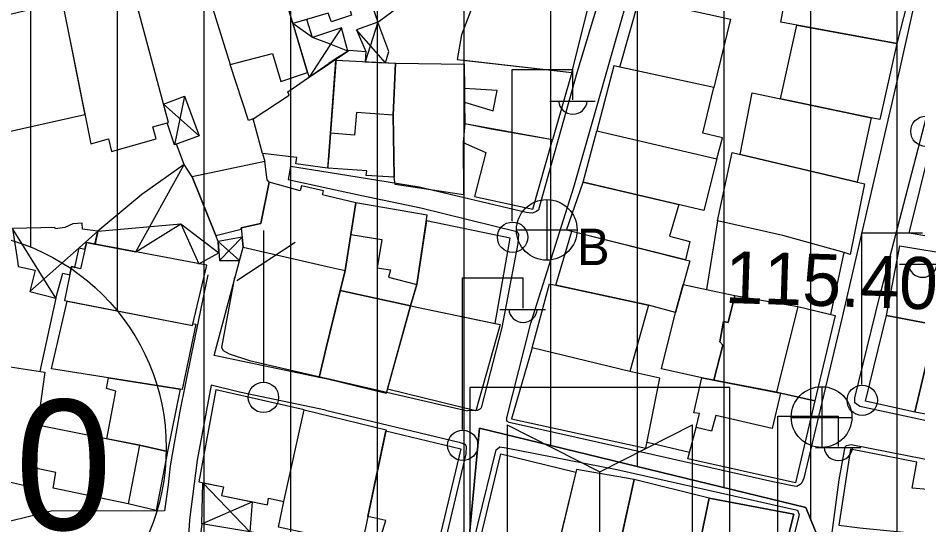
# Model space of a CAD drawing. Extents: x 417997 to 421451, y 4451742 to 4455216.
# Drawn here: x 419650.3 to 419754.1, y 4452874.4 to 4452932.9 of the extents above; entities that cross this region are included whole.
import ezdxf

# ---------------------------------------------------------------- set-up
doc = ezdxf.new("R2010")
doc.units = 0
for name, color, linetype in [('ADA', 7, 'Continuous'), ('B_Mesken', 7, 'Continuous'), ('B_Sundurma', 7, 'Continuous'), ('B_Teras', 7, 'Continuous'), ('LJ_SEMBOL', 7, 'Continuous'), ('PL_KON_MEV_350', 7, 'Continuous'), ('PL_SAY_KULTUR_TESIS', 7, 'Continuous'), ('S_Elektrik_Diregi', 7, 'Continuous'), ('S_Rogar_Kapagi', 7, 'Continuous'), ('S_Rogar_Kapagi_Buski', 7, 'Continuous'), ('S_Telefon_Diregi', 7, 'Continuous'), ('Sinir_Duvar_tek_tarafa_ait', 7, 'Continuous'), ('SM_DAIRE', 7, 'Continuous'), ('SM_TAKS', 7, 'Continuous'), ('TR_ORTAYOGUNKONUT', 7, 'Continuous'), ('Y_Yol_Kotu', 7, 'Continuous'), ('Yol_Sose', 7, 'Continuous')]:
    doc.layers.add(name, color=color, linetype=linetype)

msp = doc.modelspace()

# ---------------------------------------------------------------- linework, layer by layer
at = {"layer": 'ADA'}
for p, q in [((419700.32, 4452851.73), (419703.54, 4452885.61)), ((419700.32, 4452851.73), (419703.54, 4452885.61)), ((419703.54, 4452885.61), (419741.18, 4452876.46)), ((419703.54, 4452885.61), (419741.18, 4452876.46)), ((419741.18, 4452876.46), (419754.09, 4452844.74)), ((419741.18, 4452876.46), (419754.09, 4452844.74))]:
    msp.add_line(p, q, dxfattribs=at)
at = {"layer": 'B_Mesken'}
for points in [[(419691.81, 4452932.47), (419699.59, 4452938.28), (419696.75, 4452945.56), (419688.18, 4452942.9)], [(419686.25, 4452932.98), (419686.05, 4452933.5), (419681.99, 4452932.29), (419679.62, 4452940.31), (419679.57, 4452940.55), (419686.34, 4452942.21), (419686.35, 4452942.21), (419688.25, 4452942.68), (419690.97, 4452934.89), (419688.48, 4452934.18), (419688.75, 4452933.28), (419686.43, 4452932.5), (419686.25, 4452932.97)], [(419738.3, 4452932.47), (419740.01, 4452941.55), (419753.96, 4452938.9), (419751.71, 4452930.01)], [(419671.45, 4452938.24), (419674.76, 4452927.59), (419679.63, 4452928.85), (419680.58, 4452925.61), (419683.66, 4452926.64), (419679.62, 4452940.31)], [(419655.47, 4452934.32), (419658.66, 4452918.43), (419660.72, 4452919), (419661.06, 4452917.52), (419666.2, 4452919), (419665.84, 4452920.37), (419667.64, 4452920.89), (419663.44, 4452936.52)], [(419657.99, 4452921.75), (419648.2, 4452919.58), (419645.95, 4452932.56), (419655.48, 4452934.85), (419655.61, 4452934.36), (419655.47, 4452934.32)], [(419703.01, 4452935.15), (419701.44, 4452931), (419700.96, 4452928.17), (419714.18, 4452926.67), (419716.02, 4452934), (419706.64, 4452934.9)], [(419719.71, 4452927.27), (419721.94, 4452935.17), (419731.1, 4452933.11), (419732.5, 4452932.79), (419730.58, 4452924.92)], [(419738.26, 4452923.61), (419740.15, 4452932.13), (419751.71, 4452930.01), (419749.75, 4452921.23), (419748.74, 4452921.41)], [(419686.08, 4452916.59), (419686.31, 4452919.67), (419686.96, 4452928.09), (419686.98, 4452928.29), (419688.5, 4452929.23), (419690.42, 4452929.06), (419690.33, 4452927.9), (419693.82, 4452927.71), (419693.57, 4452921.74), (419693.66, 4452914.57), (419690.45, 4452914.76), (419690.51, 4452915.32), (419686.07, 4452915.63)], [(419686.07, 4452916.54), (419686, 4452915.63), (419682.31, 4452916.12), (419682.43, 4452916.84), (419678.47, 4452917.32), (419677.39, 4452921.3), (419681.57, 4452924.03), (419681.42, 4452924.42), (419686.19, 4452927.74), (419686.19, 4452927.75), (419686.98, 4452928.29), (419686.08, 4452916.59)], [(419693.82, 4452927.71), (419701.77, 4452927.62), (419701.79, 4452924.81), (419701.8, 4452923.22), (419701.82, 4452920.71), (419701.65, 4452918.58), (419701.67, 4452912.52), (419693.8, 4452913.72), (419693.66, 4452914.57), (419693.57, 4452921.74)], [(419701.8, 4452923.22), (419705.1, 4452922.23), (419705.56, 4452924.56), (419701.79, 4452924.81), (419701.77, 4452928.08), (419714.18, 4452926.67), (419711.97, 4452918.89), (419701.82, 4452920.71)], [(419719.03, 4452927.42), (419717.08, 4452919.91), (419730.92, 4452916.69), (419731.59, 4452919.1), (419729.3, 4452919.66), (419730.58, 4452924.92)], [(419733.61, 4452917.21), (419735.01, 4452924.29), (419748.74, 4452921.41), (419747.13, 4452914)], [(419765.23, 4452921.45), (419762.3, 4452910.86), (419763.12, 4452910.47), (419762.19, 4452906.59), (419753.1, 4452908.12), (419756.95, 4452923.63)], [(419704.89, 4452920.1), (419701.82, 4452920.71), (419701.65, 4452918.58), (419704.25, 4452917.41), (419702.96, 4452912.36), (419709.67, 4452910.89), (419711.97, 4452918.89)], [(419730.92, 4452916.69), (419729.43, 4452910.74), (419715.51, 4452914.01), (419717.08, 4452919.91)], [(419730.98, 4452909.53), (419732.69, 4452917.43), (419747.95, 4452913.81), (419746.29, 4452905.66), (419745.6, 4452905.88), (419738.54, 4452907.84)], [(419679.24, 4452913.98), (419679, 4452914.28), (419678.75, 4452916.39), (419670.37, 4452914.6), (419673.09, 4452907.86), (419676.03, 4452908.59), (419676.01, 4452908.73), (419678.27, 4452909.24)], [(419686.03, 4452912.38), (419685.39, 4452912.53), (419685.53, 4452913.01), (419682.97, 4452913.59), (419682.83, 4452913.01), (419679.24, 4452913.98), (419678.27, 4452909.24), (419676.01, 4452908.73), (419676.23, 4452906.49), (419685.94, 4452904.28), (419685.94, 4452904.28), (419688.02, 4452903.8), (419689.24, 4452911.61), (419686.03, 4452912.38)], [(419713.55, 4452908.48), (419715.51, 4452914.01), (419726.52, 4452911.42), (419725.46, 4452907.77), (419727.79, 4452907.17), (419727.3, 4452905.05)], [(419696.31, 4452902.19), (419697.49, 4452910.18), (419689.24, 4452911.61), (419689.24, 4452911.61), (419688.67, 4452907.95), (419688.02, 4452903.8), (419687.46, 4452901.51), (419695.55, 4452899.72)], [(419705.32, 4452897.7), (419707.05, 4452907.54), (419697.39, 4452909.54), (419696.31, 4452902.19), (419695.55, 4452899.72)], [(419730.98, 4452909.53), (419729.71, 4452901.6), (419732.98, 4452900.91), (419740.26, 4452899.64), (419744.09, 4452898.74), (419745.6, 4452905.88), (419738.54, 4452907.84)], [(419712.33, 4452902.11), (419714.17, 4452908.33), (419727.3, 4452905.05), (419727.8, 4452904.93), (419726.14, 4452898.97), (419723.03, 4452899.8)], [(419655.61, 4452900.33), (419670.41, 4452897.47), (419672.06, 4452904.42), (419658.16, 4452907.03), (419657.46, 4452904.01), (419656.45, 4452904.25)], [(419685.84, 4452894.87), (419685.01, 4452891.48), (419672.9, 4452894.01), (419676.23, 4452906.49), (419685.94, 4452904.28), (419685.94, 4452904.28), (419688.02, 4452903.8), (419685.84, 4452894.89)], [(419750.52, 4452898.61), (419752.04, 4452906.65), (419758.53, 4452905.59), (419758.42, 4452905.39), (419760.38, 4452904.97), (419759.32, 4452900.24), (419760.42, 4452899.86), (419759.69, 4452896.81), (419756.15, 4452897.54)], [(419709.6, 4452894.87), (419711.62, 4452902.26), (419723.03, 4452899.8), (419720.86, 4452892.16)], [(419685.84, 4452894.89), (419687.46, 4452901.51), (419695.55, 4452899.72), (419692.76, 4452889.61), (419685.81, 4452891.29), (419685.8, 4452891.29), (419685.01, 4452891.48), (419685.84, 4452894.87)], [(419727.04, 4452902.18), (419729.71, 4452901.6), (419732.98, 4452900.91), (419732.24, 4452897.81), (419731.7, 4452897.91), (419731.25, 4452895.58), (419731.63, 4452895.21), (419730.56, 4452891.17), (419729.2, 4452891.43), (419724.55, 4452892.46), (419726.14, 4452898.97)], [(419670.45, 4452897.65), (419670.78, 4452897.61), (419669.19, 4452890.06), (419654.12, 4452892.45), (419655.93, 4452900.27), (419670.41, 4452897.47)], [(419740.26, 4452899.64), (419744.56, 4452898.63), (419742.24, 4452888.76), (419738.25, 4452889.67), (419737.81, 4452889.76), (419730.56, 4452891.17), (419731.63, 4452895.21), (419731.25, 4452895.58), (419731.7, 4452897.91), (419732.24, 4452897.81), (419732.98, 4452900.91)], [(419695.55, 4452899.72), (419705.9, 4452897.58), (419703.11, 4452887.61), (419692.9, 4452890.11), (419695.55, 4452899.72)], [(419753.76, 4452887.48), (419748.06, 4452888.75), (419750.52, 4452898.61), (419756.15, 4452897.54)], [(419753.76, 4452887.48), (419756.15, 4452897.54), (419767.06, 4452895.29), (419765.2, 4452885.33)], [(419709.6, 4452894.87), (419707.21, 4452886.7), (419722.72, 4452883.3), (419724.33, 4452891.4), (419720.86, 4452892.16)], [(419646.13, 4452887.38), (419645.8, 4452893.22), (419653.37, 4452892.08), (419652.52, 4452886.02), (419651.86, 4452881.08), (419651.55, 4452878.85), (419648.92, 4452879.48), (419647.15, 4452887.61)], [(419668.96, 4452890.1), (419667.51, 4452882.92), (419664.28, 4452883.64), (419660.53, 4452884.39), (419661.55, 4452889.89), (419660.46, 4452890.2), (419660.7, 4452891.41)], [(419742.24, 4452888.76), (419740.01, 4452879.31), (419727.58, 4452882.08), (419728.55, 4452885.69), (419728.91, 4452887.29), (419728.28, 4452887.39), (419729.2, 4452891.43), (419730.56, 4452891.17), (419737.81, 4452889.76)], [(419673.11, 4452890.03), (419671.14, 4452879.41), (419673.97, 4452878.86), (419673.74, 4452877.84), (419679.05, 4452876.77), (419679.18, 4452877.53), (419680.96, 4452877.17), (419683.28, 4452887.72)], [(419683.28, 4452887.72), (419692.75, 4452885.43), (419689.93, 4452872.11), (419680.32, 4452874.21), (419680.96, 4452877.17)], [(419662.99, 4452876.89), (419654.32, 4452878.7), (419654.64, 4452880.49), (419651.86, 4452881.08), (419652.52, 4452886.02), (419664.28, 4452883.64), (419667.51, 4452882.92), (419666.22, 4452876.1)], [(419692.73, 4452885.32), (419701.38, 4452883.25), (419698.22, 4452870.05), (419691.51, 4452871.11), (419692.72, 4452874.97), (419690.63, 4452875.42)], [(419712.23, 4452870.53), (419703.65, 4452872.87), (419706, 4452882.67), (419714.65, 4452880.55)], [(419761.89, 4452872.69), (419762.46, 4452879.82), (419757.27, 4452881.13), (419757.09, 4452878.37), (419753.47, 4452878.7), (419754.02, 4452881.71), (419746.36, 4452883.21), (419744.99, 4452874.43), (419747.42, 4452874.12)], [(419711.78, 4452868.67), (419718.62, 4452867.16), (419721.36, 4452879.71), (419714.72, 4452880.84)], [(419718.83, 4452868.12), (419727.53, 4452866.31), (419728.43, 4452869.81), (419730.04, 4452877.55), (419721.36, 4452879.71)], [(419728.43, 4452869.81), (419727.4, 4452865.82), (419735.97, 4452863.64), (419737.1, 4452868.04), (419737.85, 4452867.88), (419739.8, 4452875.7), (419730.04, 4452877.55)], [(419670.41, 4452865.63), (419681.17, 4452864.62), (419682.31, 4452872.78), (419671.49, 4452874.58)]]:
    msp.add_lwpolyline(points, close=True, dxfattribs=at)
at = {"layer": 'B_Sundurma'}
for p, q in [((419691.81, 4452932.47), (419690.33, 4452927.9)), ((419684.25, 4452930.68), (419681.99, 4452932.29)), ((419687.58, 4452931.81), (419686.22, 4452929.72)), ((419692.69, 4452927.77), (419689.33, 4452931.59)), ((419686.21, 4452929.94), (419684.25, 4452930.68)), ((419686.21, 4452929.72), (419683.86, 4452926.12)), ((419688.34, 4452929.13), (419686.21, 4452929.94)), ((419667.07, 4452923), (419671.16, 4452919.34)), ((419669.46, 4452923.91), (419668.34, 4452918.3)), ((419663.85, 4452905.96), (419669.43, 4452916.03)), ((419654.61, 4452900.6), (419649.63, 4452908.66)), ((419659.49, 4452908.33), (419669.04, 4452909.19)), ((419669.04, 4452909.19), (419673.45, 4452905.83)), ((419657.31, 4452906.42), (419659.49, 4452908.33)), ((419673.5, 4452904.95), (419676.12, 4452907.66)), ((419651.61, 4452901.37), (419657.31, 4452906.42)), ((419673.37, 4452907.14), (419675.82, 4452904.96)), ((419671.61, 4452879.32), (419677.01, 4452873.66)), ((419671.49, 4452874.58), (419677.27, 4452877.13))]:
    msp.add_line(p, q, dxfattribs=at)
for points in [[(419681.99, 4452932.29), (419683.66, 4452926.64), (419683.86, 4452926.12), (419688.34, 4452929.13), (419687.58, 4452931.81), (419684.25, 4452930.68), (419683.6, 4452932.77)], [(419692.69, 4452927.77), (419693.06, 4452929.07), (419691.81, 4452932.47), (419689.33, 4452931.59), (419690.42, 4452929.06), (419690.33, 4452927.9)], [(419667.07, 4452923), (419669.46, 4452923.91), (419671.16, 4452919.34), (419668.34, 4452918.3), (419667.46, 4452920.84), (419667.64, 4452920.89)], [(419670.37, 4452914.6), (419669.43, 4452916.03), (419664.56, 4452912.57), (419659.49, 4452908.33), (419659.16, 4452906.85), (419663.85, 4452905.96), (419669.04, 4452909.19), (419671.12, 4452904.59), (419673.45, 4452905.83), (419673.37, 4452907.14), (419673.09, 4452907.86)], [(419650.22, 4452904.92), (419650.26, 4452904.28), (419652.24, 4452903.84), (419651.61, 4452901.37), (419654.61, 4452900.6), (419655.43, 4452903.5), (419656.25, 4452903.3), (419656.45, 4452904.25), (419656.81, 4452904.17), (419657.31, 4452906.42), (419657.98, 4452906.26), (419658.16, 4452907.03), (419659.14, 4452906.85), (419659.49, 4452908.33), (419657.71, 4452908.56), (419657.65, 4452909.27), (419656.6, 4452909.2), (419655.66, 4452908.75), (419654.6, 4452908.6), (419654.51, 4452908.75), (419649.63, 4452908.66)], [(419673.37, 4452907.14), (419673.5, 4452904.95), (419675.82, 4452904.96), (419676.23, 4452906.49), (419676.12, 4452907.66)], [(419671.49, 4452874.58), (419671.61, 4452879.32), (419673.97, 4452878.86), (419673.74, 4452877.84), (419677.27, 4452877.13), (419677.01, 4452873.66)]]:
    msp.add_lwpolyline(points, close=True, dxfattribs=at)
at = {"layer": 'B_Teras'}
for points in [[(419686.96, 4452928.09), (419693.82, 4452927.71), (419693.57, 4452921.74), (419689.34, 4452922.02), (419689.1, 4452919.42), (419686.31, 4452919.67)], [(419688.67, 4452907.95), (419692.27, 4452907.4), (419691.73, 4452904.1), (419693.25, 4452903.87), (419693.01, 4452903.05), (419696.31, 4452902.19), (419695.55, 4452899.72), (419687.46, 4452901.51), (419688.02, 4452903.8)], [(419730.56, 4452891.17), (419731.63, 4452895.21), (419731.25, 4452895.58), (419731.7, 4452897.91), (419732.24, 4452897.81), (419732.98, 4452900.91), (419740.26, 4452899.64), (419737.81, 4452889.76)], [(419728.28, 4452887.39), (419729.2, 4452891.43), (419738.25, 4452889.67), (419737.3, 4452885.59), (419730.82, 4452887.08), (419730.32, 4452885.28), (419728.55, 4452885.69), (419728.91, 4452887.29)], [(419652.52, 4452886.02), (419664.28, 4452883.64), (419662.99, 4452876.89), (419654.32, 4452878.7), (419654.64, 4452880.49), (419651.86, 4452881.08)], [(419728.43, 4452869.81), (419730.04, 4452877.55), (419739.8, 4452875.7), (419737.85, 4452867.88)]]:
    msp.add_lwpolyline(points, close=True, dxfattribs=at)
at = {"layer": 'LJ_SEMBOL'}
for p, q in [((419702.42, 4452890.31), (419702.42, 4452860.31)), ((419732.42, 4452890.31), (419702.42, 4452890.31)), ((419702.42, 4452890.31), (419702.42, 4452860.31)), ((419732.42, 4452890.31), (419702.42, 4452890.31)), ((419732.42, 4452860.31), (419732.42, 4452890.31)), ((419732.42, 4452860.31), (419732.42, 4452890.31)), ((419706.73, 4452886.02), (419706.73, 4452871.36)), ((419706.73, 4452886.02), (419717.42, 4452880.57)), ((419706.73, 4452886.02), (419706.73, 4452871.36)), ((419706.73, 4452886.02), (419717.42, 4452880.57)), ((419717.42, 4452880.57), (419728.11, 4452886.02)), ((419717.42, 4452880.57), (419728.11, 4452886.02)), ((419728.11, 4452871.36), (419728.11, 4452886.02)), ((419728.11, 4452871.36), (419728.11, 4452886.02)), ((419717.42, 4452865.91), (419717.42, 4452880.57)), ((419717.42, 4452865.91), (419717.42, 4452880.57))]:
    msp.add_line(p, q, dxfattribs=at)
msp.add_lwpolyline([(419702.42, 4452860.31), (419732.42, 4452860.31), (419732.42, 4452890.31), (419702.42, 4452890.31)], close=True, dxfattribs=at)
msp.add_lwpolyline([(419702.42, 4452860.31), (419732.42, 4452860.31), (419732.42, 4452890.31), (419702.42, 4452890.31)], close=True, dxfattribs=at)
at = {"layer": 'PL_KON_MEV_350'}
msp.add_lwpolyline([(419796.33, 4452996.11), (419805.41, 4452988.48), (419786.29, 4452689.03), (419775.98, 4452676.54), (419568.88, 4452622.82), (419561.75, 4452629.97), (419581.87, 4452706.08), (419635.79, 4452719.45), (419637.41, 4452760.32), (419700.32, 4452851.73), (419754.09, 4452844.74), (419741.18, 4452876.46), (419703.54, 4452885.61), (419700.32, 4452851.73), (419637.41, 4452760.32), (419580.56, 4452749.66), (419577.39, 4452855.4), (419570.34, 4452931.11), (419579.14, 4452943.43)], close=True, dxfattribs=at)
at = {"layer": 'PL_SAY_KULTUR_TESIS'}
msp.add_lwpolyline([(419700.32, 4452851.73), (419703.54, 4452885.61), (419741.18, 4452876.46), (419754.09, 4452844.74)], close=True, dxfattribs=at)
msp.add_lwpolyline([(419700.32, 4452851.73), (419703.54, 4452885.61), (419741.18, 4452876.46), (419754.09, 4452844.74)], close=True, dxfattribs=at)
at = {"layer": 'S_Elektrik_Diregi'}
for p, q in [((419707.3, 4452909.49), (419707.3, 4452926.99)), ((419707.3, 4452926.99), (419714.3, 4452926.99)), ((419714.3, 4452923.49), (419714.3, 4452926.99)), ((419711.64, 4452923.35), (419716.89, 4452923.35)), ((419747.67, 4452890.66), (419747.67, 4452908.16)), ((419747.67, 4452908.16), (419754.67, 4452908.16)), ((419752.01, 4452904.52), (419757.26, 4452904.52)), ((419701.55, 4452885.46), (419701.55, 4452902.96)), ((419701.55, 4452902.96), (419708.55, 4452902.96)), ((419708.55, 4452899.46), (419708.55, 4452902.96)), ((419705.89, 4452899.32), (419711.14, 4452899.32)), ((419737.95, 4452869.52), (419737.95, 4452887.02)), ((419737.95, 4452887.02), (419744.95, 4452887.02)), ((419744.95, 4452883.52), (419744.95, 4452887.02)), ((419742.29, 4452883.38), (419747.54, 4452883.38))]:
    msp.add_line(p, q, dxfattribs=at)
for centre in [(419755.05, 4452919.87), (419707.34, 4452907.65), (419747.7, 4452888.83), (419701.59, 4452883.63)]:
    msp.add_circle(centre, 1.75, dxfattribs=at)
for centre in [(419714.3, 4452923.5), (419754.67, 4452904.68), (419708.55, 4452899.48), (419744.95, 4452883.54)]:
    msp.add_arc(centre, 1.66, 184.8384, 355.1464, dxfattribs=at)
at = {"layer": 'S_Rogar_Kapagi'}
for p, q in [((419743.06, 4452883.37), (419743.06, 4452890.37)), ((419739.49, 4452886.84), (419746.49, 4452886.84))]:
    msp.add_line(p, q, dxfattribs=at)
msp.add_circle((419743.01, 4452886.9), 3.5, dxfattribs=at)
at = {"layer": 'S_Rogar_Kapagi_Buski'}
for p, q in [((419711.29, 4452911.99), (419711.29, 4452904.99)), ((419707.79, 4452908.49), (419714.79, 4452908.49))]:
    msp.add_line(p, q, dxfattribs=at)
msp.add_circle((419711.29, 4452908.49), 3.5, dxfattribs=at)
at = {"layer": 'S_Telefon_Diregi'}
for p, q in [((419678.62, 4452890.92), (419678.62, 4452908.42)), ((419675.51, 4452902.65), (419682.26, 4452907.09))]:
    msp.add_line(p, q, dxfattribs=at)
msp.add_circle((419678.59, 4452889.17), 1.75, dxfattribs=at)
at = {"layer": 'Sinir_Duvar_tek_tarafa_ait'}
for points in [[(419677.39, 4452921.3), (419676.87, 4452921.12), (419674.76, 4452927.59)], [(419669.43, 4452916.03), (419668.57, 4452918.38)], [(419678.47, 4452917.32), (419678.75, 4452916.39)], [(419654.61, 4452900.6), (419652.79, 4452892.17)], [(419727.77, 4452882.81), (419722.86, 4452883.98)]]:
    msp.add_lwpolyline(points, dxfattribs=at)
at = {"layer": 'SM_DAIRE'}
msp.add_circle((419642.37, 4452883.33), 25, dxfattribs=at)
msp.add_circle((419642.37, 4452883.33), 25, dxfattribs=at)
at = {"layer": 'TR_ORTAYOGUNKONUT'}
for p, q in [((419751.75, 4452850.48), (419751.75, 4452985.29)), ((419751.75, 4452850.48), (419751.75, 4452985.29)), ((419741.75, 4452875.06), (419741.75, 4452982.87)), ((419741.75, 4452875.06), (419741.75, 4452982.87)), ((419731.75, 4452878.75), (419731.75, 4452980.44)), ((419731.75, 4452878.75), (419731.75, 4452980.44)), ((419721.75, 4452881.18), (419721.75, 4452978.02)), ((419721.75, 4452881.18), (419721.75, 4452978.02)), ((419711.75, 4452883.61), (419711.75, 4452975.59)), ((419711.75, 4452883.61), (419711.75, 4452975.59)), ((419701.75, 4452866.8), (419701.75, 4452973.17)), ((419701.75, 4452866.8), (419701.75, 4452973.17)), ((419691.75, 4452654.69), (419691.75, 4452970.74)), ((419691.75, 4452654.69), (419691.75, 4452970.74)), ((419681.75, 4452652.1), (419681.75, 4452968.32)), ((419681.75, 4452652.1), (419681.75, 4452968.32)), ((419671.75, 4452649.5), (419671.75, 4452965.89)), ((419671.75, 4452649.5), (419671.75, 4452965.89)), ((419661.75, 4452899.12), (419661.75, 4452963.47)), ((419661.75, 4452899.12), (419661.75, 4452963.47)), ((419651.75, 4452906.51), (419651.75, 4452961.04)), ((419651.75, 4452906.51), (419651.75, 4452961.04))]:
    msp.add_line(p, q, dxfattribs=at)
at = {"layer": 'Yol_Sose'}
for points in [[(419719.84, 4452883.39), (419706.94, 4452886.26), (419706.68, 4452886.44), (419706.68, 4452886.79), (419709.44, 4452897.75), (419714.4, 4452913.44), (419721.15, 4452937.03), (419723.52, 4452948.87), (419723.97, 4452952.55), (419724.19, 4452953.03), (419724.82, 4452953.32), (419738.18, 4452956.71), (419753.31, 4452959.3), (419758.12, 4452958.53)], [(419689.21, 4452943.6), (419719.69, 4452951.9), (419720.98, 4452951.9), (419721.35, 4452951.56), (419721.59, 4452951.1), (419721.67, 4452950.22), (419720.14, 4452944.41), (419714.76, 4452926.63), (419710.33, 4452910.8), (419710.12, 4452910.6), (419709.62, 4452910.42), (419708.9, 4452910.49), (419696.55, 4452913.43), (419686.06, 4452915.1)], [(419756.84, 4452948.71), (419752.02, 4452926.97), (419745.39, 4452898.41), (419740.96, 4452879.83), (419740.72, 4452879.32), (419740.55, 4452879.13), (419740.17, 4452878.9), (419739.83, 4452878.91), (419737.37, 4452879.43)], [(419760.85, 4452885.23), (419747.42, 4452888.1), (419746.85, 4452888.53), (419746.85, 4452889.12), (419749.69, 4452900.75), (419755.09, 4452921.38)], [(419686.06, 4452915.1), (419681.72, 4452915.79), (419681.45, 4452914.29), (419686.04, 4452913.3)], [(419686.06, 4452915.1), (419686.06, 4452915.1)], [(419686.04, 4452913.3), (419686.04, 4452913.3)], [(419686.04, 4452913.3), (419689.76, 4452912.49), (419696.77, 4452911.05), (419707.83, 4452908.29), (419708.01, 4452908), (419707.94, 4452906.92), (419706.09, 4452897.23), (419703.71, 4452887.95), (419703.55, 4452887.8), (419703.24, 4452887.65), (419702.16, 4452887.6)], [(419672.17, 4452903.31), (419670.26, 4452894.05), (419668.92, 4452887.59), (419667.84, 4452881.27), (419667.58, 4452879.08)], [(419675.23, 4452903.04), (419673.74, 4452894.92), (419673.93, 4452894.56), (419674.65, 4452894.19), (419676.98, 4452893.41), (419685.8, 4452891.37)], [(419685.8, 4452891.37), (419685.81, 4452891.37)], [(419685.81, 4452891.37), (419702.16, 4452887.6)], [(419685.76, 4452887.71), (419675.81, 4452889.77), (419672.57, 4452890.58), (419670.94, 4452881.91), (419670.05, 4452875.06), (419669.41, 4452864.42), (419668.59, 4452855.19), (419685.4, 4452853.56)], [(419685.76, 4452887.71), (419685.77, 4452887.71)], [(419685.77, 4452887.71), (419701.17, 4452883.99)], [(419701.17, 4452883.99), (419701.87, 4452883.78), (419702, 4452883.52), (419701.93, 4452882.66), (419698.2, 4452866.91), (419695.87, 4452853.46), (419695.73, 4452853.01), (419695.5, 4452852.77), (419695.21, 4452852.66), (419694.19, 4452852.77)], [(419743.65, 4452869.24), (419745.04, 4452879.65), (419745.72, 4452883.45), (419745.87, 4452883.61), (419746.43, 4452883.72), (419763.27, 4452880.44)], [(419713.46, 4452850.78), (419699.8, 4452852.26), (419699.39, 4452852.74), (419701.23, 4452865.9), (419705.45, 4452883.12), (419705.86, 4452883.47), (419706.6, 4452883.34), (419719.37, 4452880.85), (419740.24, 4452876.15), (419740.41, 4452875.61), (419738.35, 4452867.35), (419738.64, 4452866.38), (419739.65, 4452864.56), (419749.46, 4452852.49), (419748.61, 4452848.17), (419748.32, 4452847.94), (419747.55, 4452847.71), (419740.08, 4452848.5)], [(419737.37, 4452879.43), (419719.84, 4452883.39)], [(419667.58, 4452879.08), (419667.18, 4452876.07), (419654.09, 4452876.06), (419649.09, 4452874.82)]]:
    msp.add_lwpolyline(points, dxfattribs=at)

# ---------------------------------------------------------------- texts
at = {"layer": 'S_Rogar_Kapagi_Buski'}
msp.add_text('B', height=4.2, dxfattribs=at).set_placement((419714.79, 4452904.43))
at = {"layer": 'SM_TAKS'}
msp.add_text('350', height=15, dxfattribs=at).set_placement((419627.63, 4452873.89))
msp.add_text('350', height=15, dxfattribs=at).set_placement((419627.63, 4452873.89))
at = {"layer": 'Y_Yol_Kotu'}
msp.add_text('115.40 ', height=6, rotation=358.2043, dxfattribs=at).set_placement((419731.8, 4452900.07))

doc.saveas('drawing.dxf')
